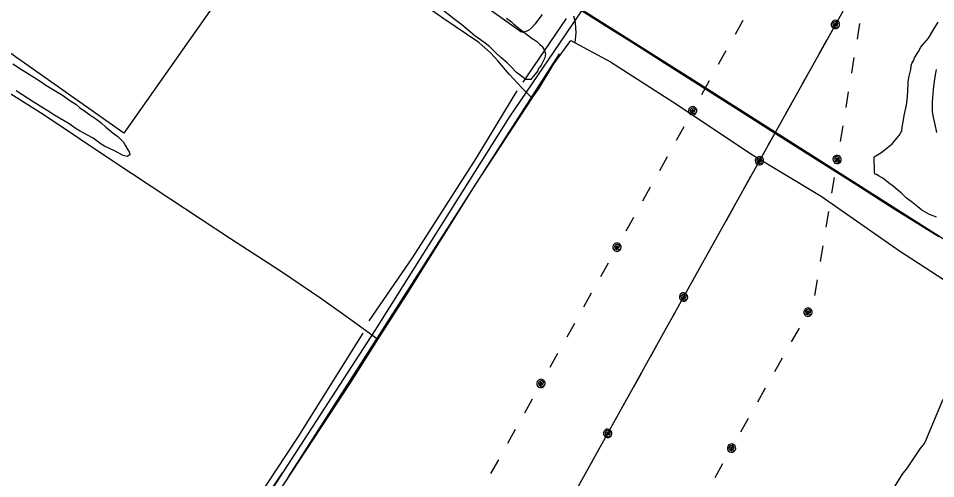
# Model space of a CAD drawing. Extents: x 3535183 to 3573198, y 534952 to 560562.
# Drawn here: x 3550386 to 3552352, y 542269 to 543255 of the extents above; entities that cross this region are included whole.
import ezdxf

# ---------------------------------------------------------------- set-up
doc = ezdxf.new("R2010")
doc.units = 0
for name, color, linetype in [('V-DTCH-CNTR', 7, 'Continuous'), ('V-RAIL-TRAK', 7, 'Continuous'), ('V-ROAD-CNTR', 7, 'Continuous'), ('V-SITE-OTLN', 7, 'Continuous'), ('V-SITE-VEGE', 7, 'Continuous'), ('V-TOPO-SHOR', 7, 'Continuous'), ('V-UTIL-LINE', 7, 'Continuous')]:
    doc.layers.add(name, color=color, linetype=linetype)

msp = doc.modelspace()

# ---------------------------------------------------------------- linework, layer by layer
at = {"layer": 'V-DTCH-CNTR'}
for points in [[(3551487.5, 543083.6), (3551465.7, 543105.3), (3551438.2, 543135), (3551414, 543163.8), (3551399, 543180), (3551372.9, 543202.7), (3551295.8, 543255.2), (3551166.2, 543348), (3551079.1, 543411.3), (3551056.2, 543426.9), (3551040.7, 543432.7), (3551024.3, 543435.1), (3551013.8, 543433.7), (3551003.2, 543429.8)], [(3551508.9, 543263), (3551493.3, 543241.9), (3551486, 543234.3), (3551479.7, 543228.5), (3551468.3, 543224.6), (3551463.1, 543225.6), (3551423.3, 543254.1), (3551261.5, 543369)], [(3551579.6, 543202.1), (3551581.3, 543223.8), (3551580.3, 543244.7), (3551578.1, 543254.3), (3551576.6, 543259.6)], [(3550258.5, 541182.8), (3550403.8, 541413.9), (3550526.6, 541602.3), (3550576.7, 541681.4), (3550652.4, 541801), (3550759.4, 541963), (3550787.7, 542005.4), (3550941, 542235.3), (3551097.9, 542474.6), (3551156.8, 542567.1), (3551219.1, 542664.8), (3551365.3, 542897.6), (3551487.5, 543083.6), (3551501.9, 543105.4), (3551533.4, 543157.3), (3551550.8, 543181), (3551570.1, 543207.2), (3551579.6, 543202.1), (3551655.3, 543161.4), (3551798.8, 543069.8), (3551955.7, 542964.7), (3552106.2, 542873.8), (3552274, 542757), (3552436.9, 542651.7)], [(3551156.8, 542567.1), (3551098.4, 542609.3), (3551036.6, 542653.4), (3550948.4, 542713.3), (3550840.6, 542782.6), (3550710.8, 542868.4), (3550588.6, 542948.7), (3550439.4, 543049.1), (3550298.4, 543137.1)]]:
    msp.add_lwpolyline(points, dxfattribs=at)
at = {"layer": 'V-RAIL-TRAK'}
msp.add_lwpolyline([(3551573.7, 543283.4), (3551647.1, 543237.4), (3551713.7, 543195.5), (3551771.7, 543158.8), (3551843.8, 543113.3), (3551931.7, 543057.5), (3552008.5, 543008.3), (3552098.1, 542952), (3552182.6, 542898.5), (3552262.8, 542847), (3552358.4, 542787.4)], dxfattribs=at)
at = {"layer": 'V-ROAD-CNTR'}
for p, q in [((3551420.1, 542982.9), (3551545.9, 543178.7)), ((3550965, 542273.5), (3551420.1, 542982.9)), ((3550779.7, 542024.7), (3550952.6, 542281.9))]:
    msp.add_line(p, q, dxfattribs=at)
for points in [[(3552440.1, 544607.4), (3552323.5, 544434.5), (3552268.2, 544317.9), (3552048.6, 543967.3), (3551834.5, 543637.2), (3551594.7, 543273.1), (3551437.9, 543043.2), (3551150.2, 542586.2), (3550795.9, 542040.6), (3550722.5, 541934), (3550574, 541685), (3550320.6, 541311), (3550099, 540961.2), (3549982.7, 540770.2), (3549939.7, 540703.8)], [(3553092.4, 542323.4), (3552814, 542505.2), (3552669, 542594.5), (3552503.2, 542696.6), (3552184.2, 542899.1), (3551818, 543131.4), (3551588.2, 543276.6), (3550998.5, 543650.4), (3550861.5, 543733.9), (3550742.9, 543814.2), (3550407.3, 544022.4), (3550107.6, 544208.9)]]:
    msp.add_lwpolyline(points, dxfattribs=at)
at = {"layer": 'V-SITE-OTLN'}
msp.add_lwpolyline([(3550612.6, 543009.1), (3549767.4, 543603.7), (3550103.5, 544081.5), (3550948.7, 543486.9)], close=True, dxfattribs=at)
at = {"layer": 'V-SITE-VEGE'}
for points in [[(3551432.6, 543255.2), (3551443.3, 543247.2), (3551447.3, 543242.8), (3551459.6, 543233.1), (3551487.4, 543211.8), (3551496.5, 543205.6), (3551499.7, 543202.9), (3551504.6, 543197.7), (3551507.1, 543195.9), (3551508.7, 543194.2), (3551513.4, 543185.6), (3551515.7, 543178.7), (3551514.5, 543170.3), (3551506.3, 543154.6), (3551503.6, 543150.5), (3551501, 543147.3), (3551499.1, 543142.3), (3551493.8, 543134.9), (3551485.9, 543125.9), (3551484.1, 543123.5), (3551474, 543123.8), (3551468.2, 543128.3), (3551459.2, 543134.5), (3551453.5, 543138.9), (3551442.2, 543151.2), (3551434, 543159.1), (3551420.1, 543170.6), (3551410.4, 543180.2), (3551395.7, 543194.2), (3551383.5, 543204), (3551364.6, 543217.3), (3551350.7, 543228.8), (3551336.8, 543241.1), (3551319.6, 543253.6), (3551292.6, 543274.8)], [(3552353.6, 542829.2), (3552338.7, 542834.9), (3552322.2, 542843.9), (3552313.2, 542851), (3552299.3, 542862.5), (3552289.4, 542869.6), (3552278.1, 542881), (3552271.5, 542886.3), (3552260.1, 542896), (3552254.3, 542899.6), (3552246.1, 542905.8), (3552241.2, 542910.2), (3552235.5, 542913.8), (3552230.5, 542916.5), (3552224.8, 542920.1), (3552221.4, 542921.1), (3552220.8, 542926.1), (3552220.3, 542958.2), (3552234.1, 542966.9), (3552241, 542971.7), (3552258.4, 542986.2), (3552265.5, 542994.4), (3552268.2, 542998.5), (3552273.5, 543004.2), (3552278.9, 543014.1), (3552280, 543021.7), (3552283.1, 543036.7), (3552284.3, 543046.8), (3552289.4, 543068.5), (3552290.7, 543081.1), (3552292.1, 543097), (3552293, 543119.8), (3552295.1, 543130.6), (3552298.2, 543144.9), (3552299.3, 543153.2), (3552300.4, 543158.3), (3552304.8, 543164.8), (3552306.7, 543169.8), (3552314.8, 543183.8), (3552320.2, 543192.9), (3552326.4, 543201.1), (3552336.1, 543212.5), (3552347.8, 543231.5), (3552356.8, 543246.3)], [(3550374.6, 543157.1), (3550393.5, 543145.4), (3550405.9, 543137.4), (3550433, 543120.3), (3550445.3, 543111.4), (3550466.8, 543098.8), (3550480.7, 543089.9), (3550498.8, 543077.4), (3550509.5, 543071.1), (3550517.7, 543064), (3550530.8, 543054.2), (3550539.8, 543048), (3550554.6, 543038.2), (3550562.8, 543032), (3550574.2, 543021.4), (3550580, 543017), (3550589.8, 543009), (3550599.6, 543001.9), (3550611.8, 542989.7), (3550615.7, 542981.9), (3550621.3, 542973.3), (3550623.7, 542969), (3550625.1, 542962.2), (3550619.9, 542959), (3550610.7, 542961), (3550592.5, 542971), (3550571, 542981.1), (3550563.6, 542985.6), (3550546.4, 542998), (3550534.8, 543004.4), (3550519.1, 543013.4), (3550510, 543018), (3550495.3, 543028.6), (3550482.9, 543035.8), (3550462.3, 543048.4), (3550454.1, 543053.8), (3550433.5, 543066.4), (3550417.9, 543076.2), (3550381.7, 543099.5)], [(3552353, 543145.3), (3552350.8, 543133.6), (3552347.6, 543114.3), (3552346.3, 543102.6), (3552344.8, 543084.9), (3552344.4, 543074), (3552344, 543064.7), (3552344.5, 543054.6), (3552347.3, 543039.3), (3552350.2, 543027.4), (3552353.8, 543010.4)], [(3552262.6, 542250.3), (3552282.3, 542280.8), (3552290.2, 542290.6), (3552318.8, 542333.3), (3552327.7, 542344.8), (3552329.5, 542347.2), (3552367.5, 542439.4)]]:
    msp.add_lwpolyline(points, dxfattribs=at)
at = {"layer": 'V-TOPO-SHOR'}
msp.add_line((3551560, 543254), (3551467, 543118), dxfattribs=at)
for points in [[(3551454.1, 543099.8), (3551366.4, 542954.3), (3551230.5, 542742.1), (3551137.6, 542607.4)], [(3551124.4, 542580.5), (3550984.6, 542357.4), (3550871.1, 542185.2), (3550686.5, 541903.5), (3550562.4, 541704.7)]]:
    msp.add_lwpolyline(points, dxfattribs=at)
at = {"layer": 'V-UTIL-LINE'}
for points in [[(3552208.3, 543370.1), (3551831.7, 542694), (3551430.6, 541974.5), (3551327.9, 541797.1), (3551446.1, 541437.4)], [(3551938.3, 543250.1), (3551921.8, 543220.4)], [(3552136.8, 543241.7), (3552139.7, 543241.9), (3552138.1, 543243.7), (3552135.4, 543243.4), (3552134.3, 543240.7), (3552137.2, 543238.9), (3552141.7, 543240), (3552142, 543244.3), (3552138.6, 543247.7), (3552134.1, 543246.7), (3552131.1, 543243.3), (3552132, 543238.6), (3552136.7, 543235.6), (3552144.7, 543237.3), (3552145.7, 543240.6), (3552145.5, 543244.1), (3552143.9, 543247.2), (3552141.2, 543249.5), (3552137.8, 543250.6), (3552134.3, 543250.3), (3552131.2, 543248.7), (3552128.9, 543246), (3552127.9, 543242.7), (3552128.1, 543239.2), (3552129.7, 543236.1), (3552132.4, 543233.8), (3552135.8, 543232.7), (3552139.3, 543233), (3552142.4, 543234.6), (3552144.7, 543237.3)], [(3552188.7, 543243.6), (3552183.2, 543210)], [(3552117.8, 543207.6), (3552101.3, 543177.9)], [(3551902.4, 543185.4), (3551885.9, 543155.7)], [(3552176.7, 543170.5), (3552171.1, 543137)], [(3552081.8, 543142.9), (3552065.3, 543113.2)], [(3551866.5, 543120.7), (3551850, 543091)], [(3552164.6, 543097.5), (3552159, 543064)], [(3551831, 543056.9), (3551833.9, 543057.1), (3551832.4, 543058.9), (3551829.7, 543058.6), (3551828.5, 543055.9), (3551831.4, 543054.1), (3551836, 543055.3), (3551836.3, 543059.5), (3551832.8, 543062.9), (3551828.4, 543061.9), (3551825.4, 543058.5), (3551826.3, 543053.8), (3551830.9, 543050.8), (3551838.9, 543052.5), (3551840, 543055.8), (3551839.7, 543059.3), (3551838.1, 543062.5), (3551835.4, 543064.7), (3551832.1, 543065.8), (3551828.6, 543065.5), (3551825.5, 543063.9), (3551823.2, 543061.2), (3551822.1, 543057.9), (3551822.4, 543054.4), (3551824, 543051.3), (3551826.7, 543049), (3551830, 543047.9), (3551833.5, 543048.2), (3551836.6, 543049.8), (3551838.9, 543052.5)], [(3552045.8, 543078.3), (3552029.2, 543048.6)], [(3552152.5, 543024.5), (3552147, 542991)], [(3551812.1, 543022.7), (3551795.6, 542993)], [(3552009.8, 543013.7), (3551993.2, 542984)], [(3551776.2, 542958), (3551759.7, 542928.3)], [(3551974.2, 542949.9), (3551977.1, 542950.2), (3551975.6, 542951.9), (3551972.9, 542951.6), (3551971.7, 542948.9), (3551974.6, 542947.1), (3551979.2, 542948.3), (3551979.5, 542952.5), (3551976, 542955.9), (3551971.6, 542954.9), (3551968.6, 542951.6), (3551969.5, 542946.8), (3551974.1, 542943.9), (3551982.1, 542945.5), (3551983.2, 542948.8), (3551982.9, 542952.3), (3551981.3, 542955.5), (3551978.6, 542957.7), (3551975.3, 542958.8), (3551971.8, 542958.5), (3551968.7, 542956.9), (3551966.4, 542954.3), (3551965.3, 542950.9), (3551965.6, 542947.4), (3551967.2, 542944.3), (3551969.9, 542942), (3551973.2, 542940.9), (3551976.7, 542941.2), (3551979.8, 542942.8), (3551982.1, 542945.5)], [(3552140.6, 542952.5), (3552143.2, 542953.7), (3552141.2, 542954.9), (3552138.7, 542953.7), (3552138.6, 542950.7), (3552141.9, 542950), (3552145.8, 542952.6), (3552144.6, 542956.8), (3552140.2, 542958.8), (3552136.4, 542956.3), (3552134.7, 542952.2), (3552137.1, 542948), (3552142.5, 542946.8), (3552149.5, 542951), (3552149.4, 542954.5), (3552147.9, 542957.7), (3552145.4, 542960.1), (3552142.1, 542961.4), (3552138.6, 542961.3), (3552135.4, 542959.8), (3552133, 542957.3), (3552131.7, 542954), (3552131.8, 542950.5), (3552133.3, 542947.3), (3552135.8, 542944.9), (3552139.1, 542943.6), (3552142.6, 542943.7), (3552145.8, 542945.2), (3552148.2, 542947.7), (3552149.5, 542951)], [(3551955.3, 542915.8), (3551938.7, 542886.1)], [(3552134.2, 542914), (3552128.7, 542880.5)], [(3551740.3, 542893.3), (3551723.8, 542863.6)], [(3551919.3, 542851.2), (3551902.7, 542821.5)], [(3551704.4, 542828.6), (3551687.9, 542798.9)], [(3552122.2, 542841), (3552116.6, 542807.5)], [(3551669, 542764.8), (3551671.9, 542765.1), (3551670.3, 542766.9), (3551667.6, 542766.5), (3551666.5, 542763.8), (3551669.4, 542762), (3551673.9, 542763.2), (3551674.2, 542767.5), (3551670.8, 542770.9), (3551666.3, 542769.8), (3551663.4, 542766.5), (3551664.2, 542761.7), (3551668.9, 542758.8), (3551676.9, 542760.4), (3551677.9, 542763.8), (3551677.7, 542767.3), (3551676, 542770.4), (3551673.4, 542772.7), (3551670, 542773.7), (3551666.5, 542773.5), (3551663.4, 542771.8), (3551661.1, 542769.2), (3551660.1, 542765.8), (3551660.3, 542762.3), (3551662, 542759.2), (3551664.6, 542756.9), (3551668, 542755.9), (3551671.5, 542756.1), (3551674.6, 542757.8), (3551676.9, 542760.4)], [(3551883.2, 542786.5), (3551866.7, 542756.8)], [(3552110.1, 542768), (3552104.5, 542734.5)], [(3551650, 542730.7), (3551633.4, 542701.1)], [(3551847.2, 542721.9), (3551831.7, 542694), (3551830.7, 542692.2)], [(3552098, 542695), (3552092.4, 542661.5)], [(3551613.9, 542666.1), (3551597.3, 542636.5)], [(3551811.7, 542658.1), (3551814.6, 542658.4), (3551813, 542660.2), (3551810.3, 542659.8), (3551809.2, 542657.1), (3551812.1, 542655.3), (3551816.6, 542656.5), (3551816.9, 542660.8), (3551813.5, 542664.2), (3551809, 542663.1), (3551806, 542659.8), (3551806.9, 542655.1), (3551811.6, 542652.1), (3551819.5, 542653.7), (3551820.6, 542657.1), (3551820.3, 542660.6), (3551818.7, 542663.7), (3551816.1, 542666), (3551812.7, 542667.1), (3551809.2, 542666.8), (3551806.1, 542665.2), (3551803.8, 542662.5), (3551802.7, 542659.2), (3551803, 542655.7), (3551804.6, 542652.5), (3551807.3, 542650.3), (3551810.6, 542649.2), (3551814.1, 542649.5), (3551817.3, 542651.1), (3551819.5, 542653.7)], [(3552078.3, 542625.7), (3552081.1, 542626), (3552079.6, 542627.8), (3552076.9, 542627.5), (3552075.7, 542624.8), (3552078.6, 542623), (3552083.2, 542624.1), (3552083.5, 542628.4), (3552080.1, 542631.8), (3552075.6, 542630.8), (3552072.6, 542627.5), (3552073.5, 542622.7), (3552078.1, 542619.7), (3552086.1, 542621.3), (3552087.2, 542624.7), (3552086.9, 542628.2), (3552085.3, 542631.3), (3552082.7, 542633.6), (3552079.3, 542634.7), (3552075.8, 542634.4), (3552072.7, 542632.8), (3552070.4, 542630.2), (3552069.3, 542626.8), (3552069.6, 542623.3), (3552071.2, 542620.2), (3552073.8, 542617.9), (3552077.2, 542616.8), (3552080.7, 542617.1), (3552083.8, 542618.7), (3552086.1, 542621.3)], [(3551792.7, 542624), (3551776.1, 542594.3)], [(3551577.8, 542601.5), (3551561.2, 542571.9)], [(3552059.1, 542591.8), (3552042.4, 542562.1)], [(3551756.7, 542559.4), (3551740.1, 542529.7)], [(3551541.7, 542536.9), (3551525.1, 542507.3)], [(3552022.8, 542527.3), (3552006.1, 542497.7)], [(3551720.6, 542494.8), (3551704.1, 542465.1)], [(3551506.1, 542473.2), (3551509, 542473.5), (3551507.5, 542475.3), (3551504.7, 542474.9), (3551503.6, 542472.2), (3551506.5, 542470.4), (3551511, 542471.6), (3551511.4, 542475.9), (3551507.9, 542479.3), (3551503.4, 542478.2), (3551500.5, 542474.9), (3551501.3, 542470.2), (3551506, 542467.2), (3551514, 542468.8), (3551515, 542472.2), (3551514.8, 542475.7), (3551513.2, 542478.8), (3551510.5, 542481.1), (3551507.2, 542482.2), (3551503.7, 542481.9), (3551500.5, 542480.3), (3551498.2, 542477.6), (3551497.2, 542474.3), (3551497.4, 542470.8), (3551499, 542467.6), (3551501.7, 542465.4), (3551505.1, 542464.3), (3551508.6, 542464.6), (3551511.7, 542466.2), (3551514, 542468.8)], [(3551986.5, 542462.8), (3551969.8, 542433.2)], [(3551487.1, 542439.2), (3551470.5, 542409.5)], [(3551684.6, 542430.1), (3551668.1, 542400.4)], [(3551950.2, 542398.3), (3551933.5, 542368.7)], [(3551451, 542374.6), (3551434.4, 542344.9)], [(3551649.1, 542366.4), (3551651.9, 542366.7), (3551650.4, 542368.4), (3551647.7, 542368.1), (3551646.6, 542365.4), (3551649.4, 542363.6), (3551654, 542364.8), (3551654.3, 542369), (3551650.9, 542372.4), (3551646.4, 542371.4), (3551643.4, 542368.1), (3551644.3, 542363.3), (3551648.9, 542360.4), (3551656.9, 542362), (3551658, 542365.3), (3551657.7, 542368.8), (3551656.1, 542372), (3551653.5, 542374.2), (3551650.1, 542375.3), (3551646.6, 542375), (3551643.5, 542373.4), (3551641.2, 542370.8), (3551640.1, 542367.4), (3551640.4, 542363.9), (3551642, 542360.8), (3551644.7, 542358.5), (3551648, 542357.4), (3551651.5, 542357.7), (3551654.7, 542359.3), (3551656.9, 542362)], [(3551914.3, 542334.7), (3551917.2, 542335), (3551915.7, 542336.8), (3551913, 542336.5), (3551911.8, 542333.8), (3551914.7, 542331.9), (3551919.2, 542333.1), (3551919.6, 542337.4), (3551916.1, 542340.8), (3551911.7, 542339.8), (3551908.7, 542336.4), (3551909.5, 542331.7), (3551914.2, 542328.7), (3551922.2, 542330.3), (3551923.3, 542333.7), (3551923, 542337.2), (3551921.4, 542340.3), (3551918.8, 542342.6), (3551915.4, 542343.7), (3551911.9, 542343.4), (3551908.8, 542341.8), (3551906.5, 542339.1), (3551905.4, 542335.8), (3551905.7, 542332.3), (3551907.3, 542329.2), (3551909.9, 542326.9), (3551913.3, 542325.8), (3551916.8, 542326.1), (3551919.9, 542327.7), (3551922.2, 542330.3)], [(3551630.1, 542332.3), (3551613.5, 542302.6)], [(3551414.9, 542310), (3551398.3, 542280.3)], [(3551895.2, 542300.8), (3551878.5, 542271.1)]]:
    msp.add_lwpolyline(points, dxfattribs=at)

doc.saveas('drawing.dxf')
